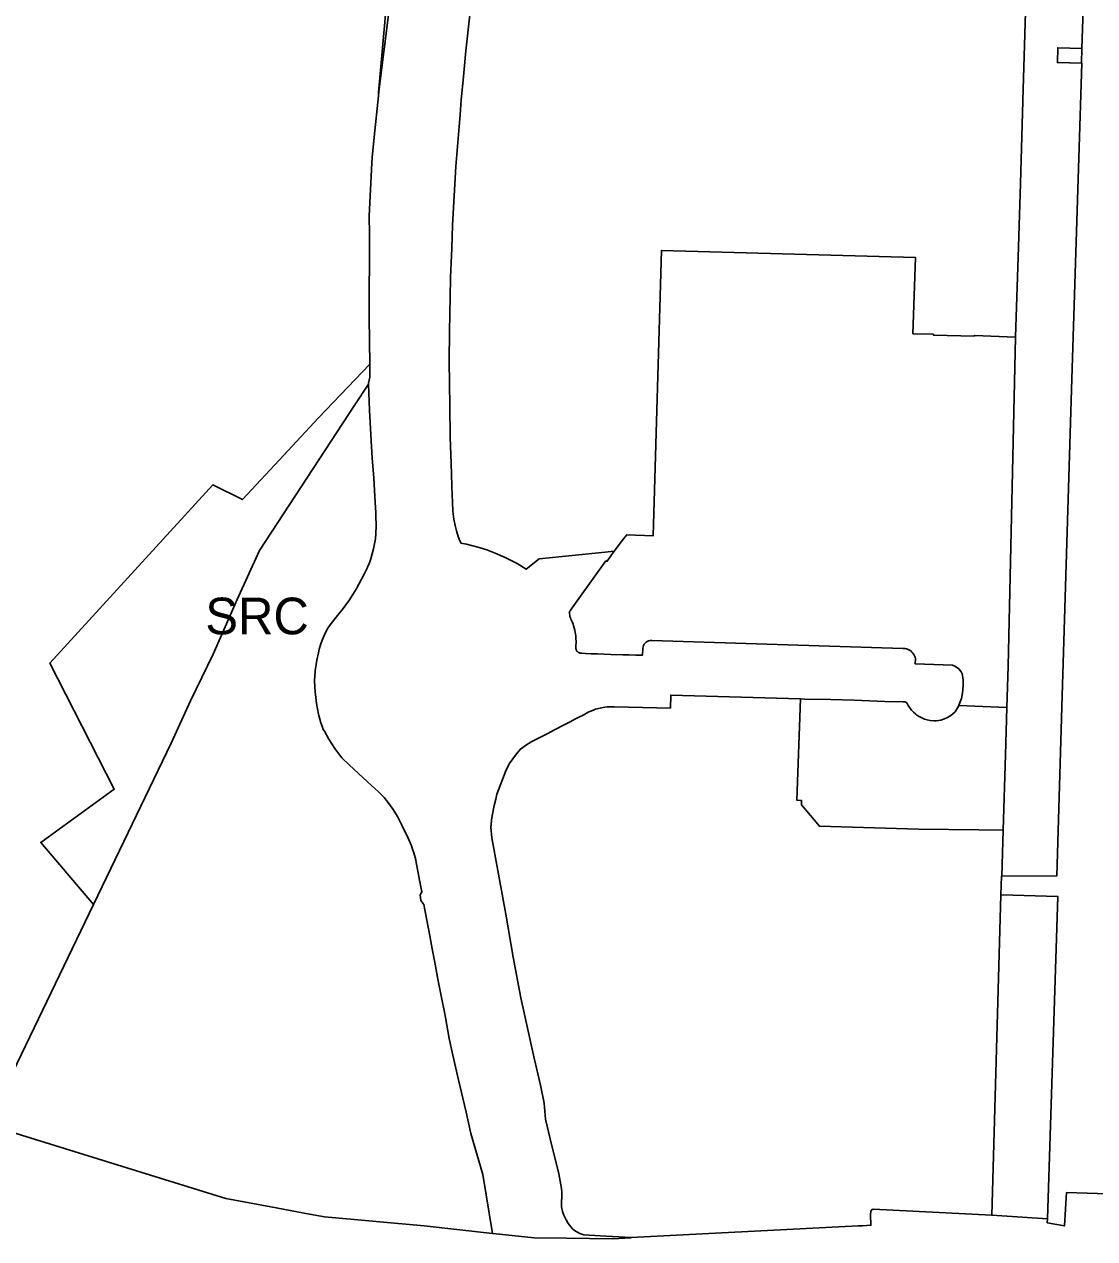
# Model space of a CAD drawing. Extents: x 598968 to 613553, y 4409678 to 4430833.
# Drawn here: x 606841.5 to 607191.8, y 4414875.8 to 4415273.1 of the extents above; entities that cross this region are included whole.
import ezdxf

# ---------------------------------------------------------------- set-up
doc = ezdxf.new("R2010")
doc.units = 0
for name, color, linetype in [('1', 7, 'Continuous'), ('Nucli Rural', 7, 'Continuous'), ('Sòl Rústic Comú', 7, 'Continuous')]:
    doc.layers.add(name, color=color, linetype=linetype)

msp = doc.modelspace()

# ---------------------------------------------------------------- linework, layer by layer
at = {"layer": '1'}
for points in [[(607188.9854, 4415307.5895), (607187.6479, 4415265.1867), (607187.498, 4415260.3611), (607187.4972, 4415260.3567), (607187.5738, 4415260.3543), (607184.3641, 4415157.1073), (607181.1888, 4415053.379), (607179.389, 4414994.4797), (607161.42, 4414994.3905), (607161.3258, 4414994.3939), (607161.1496, 4414988.3133), (607161.2899, 4414988.3072), (607179.719, 4414987.7597), (607176.3789, 4414882.269), (607176.297, 4414881.0231), (607181.9406, 4414879.966), (607182.6109, 4414890.8858), (607290.4887, 4414887.464), (607335.4954, 4414886.0365), (607419.8931, 4414883.3596), (607565.895, 4414878.7285), (607599.3601, 4414877.8385), (607611.7702, 4414878.0005)], [(607169.2681, 4415280.6812), (607168.4532, 4415251.8865), (607167.5033, 4415221.0818), (607166.8684, 4415200.317), (607165.949, 4415170.8074), (607163.5205, 4415063.1264), (607163.099, 4415049.5587), (607162.6128, 4415034.1474), (607161.8325, 4415009.4194), (607161.42, 4414994.3905), (607179.389, 4414994.4797), (607181.1888, 4415053.379), (607184.3641, 4415157.1073), (607187.5738, 4415260.3543), (607187.4972, 4415260.3567), (607179.6062, 4415260.606), (607179.757, 4415265.3763), (607179.7587, 4415265.4305), (607187.6479, 4415265.1867), (607188.9854, 4415307.5895)], [(606987.3003, 4415276.2429), (606986.0204, 4415264.463), (606985.1004, 4415254.8531), (606984.5105, 4415248.3832), (606984.0905, 4415243.5532), (606983.7705, 4415239.6632), (606983.3605, 4415234.4333), (606982.7706, 4415226.6034), (606982.3806, 4415220.8634), (606981.6607, 4415207.3836), (606981.3607, 4415199.8936), (606981.0307, 4415190.2437), (606980.8507, 4415183.7538), (606980.7408, 4415178.5039), (606980.6108, 4415172.4039), (606980.5508, 4415163.154), (606980.6309, 4415155.3841), (606980.7209, 4415148.3842), (606980.9109, 4415137.8843), (606981.1509, 4415129.5445), (606981.411, 4415122.1446), (606981.531, 4415119.0446), (606981.611, 4415116.9046), (606981.761, 4415113.8047), (606982.071, 4415111.1747), (606982.481, 4415109.1147), (606982.911, 4415107.4148), (606983.521, 4415105.5048), (606984.061, 4415104.1148), (606984.451, 4415103.3348), (606984.941, 4415103.2448), (606986.171, 4415103.0249), (606987.881, 4415102.6449), (606990.3909, 4415101.975), (606992.9109, 4415101.155), (606995.6109, 4415100.1151), (606998.8461, 4415098.7021), (607002.7708, 4415096.6752), (607005.7507, 4415094.8453), (607009.9707, 4415098.2554), (607031.5791, 4415100.4001), (607034.597, 4415100.6996), (607037.6303, 4415104.7877), (607038.6603, 4415106.1258), (607047.3402, 4415105.786), (607049.9897, 4415199.1654), (607133.1528, 4415196.847), (607132.3438, 4415171.892), (607139.0369, 4415171.7085), (607139.0289, 4415171.4169), (607152.4487, 4415171.127), (607152.4548, 4415171.1269), (607152.4592, 4415171.3071), (607165.949, 4415170.8074), (607166.8684, 4415200.317), (607167.5033, 4415221.0818), (607168.4532, 4415251.8865), (607169.2681, 4415280.6812)], [(606960.674, 4415276.2616), (606957.5578, 4415251.117), (606957.4096, 4415249.6992), (606956.0006, 4415236.2217), (606955.3014, 4415229.5332), (606955.2148, 4415227.737), (606954.3795, 4415210.4034), (606954.3794, 4415210.3958), (606954.4195, 4415204.4435), (606954.3297, 4415177.0941), (606954.5355, 4415161.8965), (606954.5923, 4415157.6998), (606954.1596, 4415155.6941), (606954.1012, 4415155.4236), (606954.4618, 4415146.858), (606954.9788, 4415136.8756), (606955.3855, 4415131.2928), (606955.8696, 4415124.5718), (606956.3582, 4415116.612), (606956.5573, 4415113.3686), (606956.5763, 4415112.1961), (606956.6178, 4415109.1299), (606956.6296, 4415108.2538), (606956.5913, 4415107.2943), (606956.5513, 4415106.4543), (606956.3813, 4415104.7743), (606956.1313, 4415103.1143), (606955.8014, 4415101.4543), (606955.3814, 4415099.8243), (606954.8814, 4415098.2143), (606954.3014, 4415096.6343), (606954.0573, 4415096.0648), (606953.6992, 4415095.2293), (606952.7559, 4415093.1969), (606950.9468, 4415089.8986), (606950.0915, 4415088.3544), (606949.0115, 4415086.5944), (606947.9315, 4415084.8344), (606945.8415, 4415081.9344), (606944.4363, 4415080.2142), (606943.1682, 4415078.6475), (606941.6216, 4415076.6243), (606940.6016, 4415075.1843), (606939.6129, 4415073.1861), (606938.9717, 4415071.6643), (606938.5417, 4415070.4543), (606938.0326, 4415068.7104), (606937.7634, 4415067.4612), (606937.2617, 4415065.0544), (606936.7217, 4415061.6244), (606936.4918, 4415058.3144), (606936.6757, 4415054.6549), (606936.8842, 4415053.0201), (606937.1644, 4415050.9245), (606937.7718, 4415047.4446), (606937.8991, 4415046.9555), (606938.5318, 4415044.5246), (606938.9268, 4415043.4697), (606939.3218, 4415042.4147), (606939.6914, 4415041.7999), (606941.2068, 4415039.2797), (606943.0918, 4415036.1448), (606945.4617, 4415033.0749), (606947.7624, 4415030.7837), (606950.8321, 4415027.9795), (606953.803, 4415025.2931), (606957.4216, 4415022.0252), (606959.2516, 4415020.1253), (606960.4807, 4415018.6136), (606962.2316, 4415016.2754), (606963.5816, 4415013.9154), (606964.9977, 4415011.0872), (606967.1216, 4415006.8456), (606967.5345, 4415005.8616), (606968.1916, 4415004.2956), (606968.4383, 4415003.5651), (606968.9516, 4415002.0457), (606969.5783, 4414999.7039), (606969.7808, 4414998.8366), (606970.3883, 4414995.4618), (606970.8377, 4414993.1209), (606971.5916, 4414989.3159), (606971.0916, 4414988.2559), (606971.2316, 4414986.4259), (606972.2416, 4414985.1659), (606974.1777, 4414974.9371), (606975.0262, 4414970.669), (606975.9712, 4414965.6414), (606976.8771, 4414960.7487), (606978.0416, 4414954.7564), (606978.9778, 4414949.8629), (606979.2976, 4414948.1417), (606980.5617, 4414941.3366), (606981.7665, 4414935.8791), (606983.4878, 4414928.2358), (606986.0721, 4414917.2082), (606987.6517, 4414910.1671), (606991.571, 4414896.7591), (606994.7233, 4414877.544), (606994.9516, 4414877.5192), (606994.9572, 4414877.5186), (606994.9936, 4414877.5155), (607008.3144, 4414876.0675), (607018.9499, 4414875.9542), (607034.0438, 4414875.7935), (607040.1423, 4414876.0946), (607040.0811, 4414876.1784), (607029.9388, 4414876.7493), (607024.6013, 4414877.1031), (607023.3213, 4414877.5081), (607022.3413, 4414877.9981), (607021.8813, 4414878.298), (607021.0214, 4414878.968), (607020.4464, 4414879.563), (607019.9214, 4414880.198), (607019.3614, 4414881.038), (607018.8414, 4414881.918), (607018.5014, 4414882.6029), (607018.0864, 4414883.5329), (607017.6514, 4414884.7279), (607017.2814, 4414886.2279), (607017.4614, 4414891.1578), (607017.278, 4414892.2142), (607016.4413, 4414897.0377), (607013.6413, 4414908.4776), (607012.1213, 4414914.8575), (607011.5913, 4414920.1174), (607010.3813, 4414926.0073), (607008.4121, 4414934.8347), (607004.0013, 4414954.6069), (607001.4713, 4414967.8967), (606999.0817, 4414981.9763), (606994.4912, 4415006.9461), (606994.2112, 4415010.3961), (606994.5312, 4415013.566), (606995.3168, 4415017.5394), (606995.7631, 4415019.6411), (606996.1712, 4415021.276), (606999.1111, 4415028.8659), (607000.2311, 4415031.2059), (607002.591, 4415034.4859), (607003.881, 4415035.9759), (607005.501, 4415037.176), (607007.6509, 4415038.456), (607009.3262, 4415039.3216), (607011.5409, 4415040.466), (607012.8369, 4415041.1303), (607015.0667, 4415042.273), (607018.1358, 4415043.8961), (607020.3207, 4415045.0661), (607021.6457, 4415045.7362), (607022.9707, 4415046.4062), (607024.3507, 4415047.1312), (607026.3007, 4415048.1262), (607027.7406, 4415048.7462), (607028.4606, 4415048.9963), (607029.9706, 4415049.4063), (607031.5006, 4415049.6863), (607032.2606, 4415049.7663), (607034.6635, 4415049.7976), (607052.9403, 4415049.3867), (607053.0503, 4415053.6467), (607095.4748, 4415052.3825), (607095.4903, 4415052.382), (607096.8198, 4415052.3375), (607105.4072, 4415052.1582), (607113.1527, 4415051.9407), (607123.1334, 4415051.5884), (607129.151, 4415051.4161), (607129.7894, 4415051.3981), (607130.0394, 4415051.2931), (607130.2994, 4415051.0781), (607130.7494, 4415050.2481), (607131.2794, 4415049.4582), (607131.8794, 4415048.7182), (607132.5394, 4415048.0382), (607133.2494, 4415047.4182), (607133.6344, 4415047.1382), (607134.4294, 4415046.6182), (607135.2644, 4415046.1733), (607136.1343, 4415045.8033), (607137.0393, 4415045.5133), (607137.9643, 4415045.3033), (607139.2093, 4415045.1983), (607139.9793, 4415045.2384), (607140.7593, 4415045.3384), (607141.5193, 4415045.4984), (607142.6243, 4415045.8634), (607143.6893, 4415046.3384), (607144.6892, 4415046.9484), (607145.3092, 4415047.4084), (607146.1792, 4415048.1884), (607146.9542, 4415049.4834), (607147.3592, 4415050.2984), (607147.8192, 4415051.4084), (607148.1892, 4415052.5584), (607148.4692, 4415053.7384), (607148.6692, 4415055.2584), (607148.7592, 4415057.1184), (607148.7291, 4415058.5184), (607148.5791, 4415060.0584), (607148.3991, 4415060.6483), (607148.1391, 4415061.2183), (607147.3892, 4415062.1983), (607146.9192, 4415062.6083), (607146.0976, 4415063.0758), (607145.2879, 4415063.4121), (607133.121, 4415063.8779), (607133.1393, 4415065.498), (607133.0393, 4415066.008), (607132.8693, 4415066.488), (607132.6393, 4415066.948), (607132.3493, 4415067.368), (607132.0093, 4415067.748), (607131.6293, 4415068.0879), (607131.1993, 4415068.3779), (607130.7393, 4415068.6079), (607130.2593, 4415068.7679), (607129.7593, 4415068.8779), (607129.0401, 4415068.925), (607046.8703, 4415071.5613), (607046.6503, 4415071.5663), (607046.2003, 4415071.5063), (607045.7803, 4415071.3863), (607045.3703, 4415071.1963), (607045.0004, 4415070.9463), (607044.9133, 4415070.8671), (607044.6704, 4415070.6463), (607044.3904, 4415070.2963), (607044.1604, 4415069.9063), (607044.0004, 4415069.4963), (607043.8963, 4415068.9968), (607043.7704, 4415066.6663), (607041.6879, 4415066.7174), (607039.4792, 4415066.7716), (607037.4312, 4415066.8218), (607033.4141, 4415066.9203), (607029.0685, 4415067.0983), (607027.014, 4415067.1882), (607025.1942, 4415067.2679), (607024.009, 4415067.3198), (607023.6406, 4415067.336), (607023.5256, 4415067.356), (607023.3593, 4415067.3916), (607023.1806, 4415067.4459), (607022.9606, 4415067.5459), (607022.8606, 4415067.6109), (607022.7606, 4415067.6759), (607022.6656, 4415067.7559), (607022.5706, 4415067.8359), (607022.4906, 4415067.9259), (607022.379, 4415068.0587), (607022.2706, 4415068.2059), (607022.1606, 4415068.4259), (607022.0806, 4415068.6459), (607022.0306, 4415068.8859), (607022.0206, 4415069.0059), (607022.0256, 4415069.4559), (607022.0517, 4415070.0131), (607022.0806, 4415070.6059), (607022.0806, 4415071.4259), (607022.0539, 4415071.9721), (607022.0148, 4415072.548), (607021.9706, 4415073.0659), (607021.8863, 4415073.642), (607021.7756, 4415074.2908), (607021.65, 4415074.9087), (607021.4731, 4415075.6245), (607021.2806, 4415076.2858), (607021.0809, 4415076.8626), (607020.8606, 4415077.4458), (607020.603, 4415078.0631), (607020.408, 4415078.4931), (607020.2406, 4415078.8958), (607020.0906, 4415079.3958), (607020.0106, 4415079.7258), (607019.9206, 4415080.3207), (607019.9006, 4415080.5857), (607019.9306, 4415080.8357), (607019.9806, 4415081.0057), (607020.1256, 4415081.2707), (607020.8036, 4415082.2082), (607023.0175, 4415085.2679), (607031.8604, 4415097.5658), (607032.1604, 4415097.4158), (607034.597, 4415100.6996), (607031.5791, 4415100.4001), (607009.9707, 4415098.2554), (607005.7507, 4415094.8453), (607002.7708, 4415096.6752), (606998.8461, 4415098.7021), (606995.6109, 4415100.1151), (606992.9109, 4415101.155), (606990.3909, 4415101.975), (606987.881, 4415102.6449), (606986.171, 4415103.0249), (606984.941, 4415103.2448), (606984.451, 4415103.3348), (606984.061, 4415104.1148), (606983.521, 4415105.5048), (606982.911, 4415107.4148), (606982.481, 4415109.1147), (606982.071, 4415111.1747), (606981.761, 4415113.8047), (606981.611, 4415116.9046), (606981.531, 4415119.0446), (606981.411, 4415122.1446), (606981.1509, 4415129.5445), (606980.9109, 4415137.8843), (606980.7209, 4415148.3842), (606980.6309, 4415155.3841), (606980.5508, 4415163.154), (606980.6108, 4415172.4039), (606980.7408, 4415178.5039), (606980.8507, 4415183.7538), (606981.0307, 4415190.2437), (606981.3607, 4415199.8936), (606981.6607, 4415207.3836), (606982.3806, 4415220.8634), (606982.7706, 4415226.6034), (606983.3605, 4415234.4333), (606983.7705, 4415239.6632), (606984.0905, 4415243.5532), (606984.5105, 4415248.3832), (606985.1004, 4415254.8531), (606986.0204, 4415264.463), (606987.3003, 4415276.2429)], [(606837.3806, 4414910.6047), (606885.9037, 4414895.5692), (606907.4318, 4414888.8984), (606922.1421, 4414886.1845), (606934.8285, 4414883.8438), (606939.7011, 4414882.9448), (606972.3815, 4414879.9715), (606994.7233, 4414877.544), (606991.571, 4414896.7591), (606987.6517, 4414910.1671), (606986.0721, 4414917.2082), (606983.4878, 4414928.2358), (606981.7665, 4414935.8791), (606980.5617, 4414941.3366), (606979.2976, 4414948.1417), (606978.9778, 4414949.8629), (606978.0416, 4414954.7564), (606976.8771, 4414960.7487), (606975.9712, 4414965.6414), (606975.0262, 4414970.669), (606974.1777, 4414974.9371), (606972.2416, 4414985.1659), (606971.2316, 4414986.4259), (606971.0916, 4414988.2559), (606971.5916, 4414989.3159), (606970.8377, 4414993.1209), (606970.3883, 4414995.4618), (606969.7808, 4414998.8366), (606969.5783, 4414999.7039), (606968.9516, 4415002.0457), (606968.4383, 4415003.5651), (606968.1916, 4415004.2956), (606967.5345, 4415005.8616), (606967.1216, 4415006.8456), (606964.9977, 4415011.0872), (606963.5816, 4415013.9154), (606962.2316, 4415016.2754), (606960.4807, 4415018.6136), (606959.2516, 4415020.1253), (606957.4216, 4415022.0252), (606953.803, 4415025.2931), (606950.8321, 4415027.9795), (606947.7624, 4415030.7837), (606945.4617, 4415033.0749), (606943.0918, 4415036.1448), (606941.2068, 4415039.2797), (606939.6914, 4415041.7999), (606939.3218, 4415042.4147), (606938.9268, 4415043.4697), (606938.5318, 4415044.5246), (606937.8991, 4415046.9555), (606937.7718, 4415047.4446), (606937.1644, 4415050.9245), (606936.8842, 4415053.0201), (606936.6757, 4415054.6549), (606936.4918, 4415058.3144), (606936.7217, 4415061.6244), (606937.2617, 4415065.0544), (606937.7634, 4415067.4612), (606938.0326, 4415068.7104), (606938.5417, 4415070.4543), (606938.9717, 4415071.6643), (606939.6129, 4415073.1861), (606940.6016, 4415075.1843), (606941.6216, 4415076.6243), (606943.1682, 4415078.6475), (606944.4363, 4415080.2142), (606945.8415, 4415081.9344), (606947.9315, 4415084.8344), (606949.0115, 4415086.5944), (606950.0915, 4415088.3544), (606950.9468, 4415089.8986), (606952.7559, 4415093.1969), (606953.6992, 4415095.2293), (606954.0573, 4415096.0648), (606954.3014, 4415096.6343), (606954.8814, 4415098.2143), (606955.3814, 4415099.8243), (606955.8014, 4415101.4543), (606956.1313, 4415103.1143), (606956.3813, 4415104.7743), (606956.5513, 4415106.4543), (606956.5913, 4415107.2943), (606956.6296, 4415108.2538), (606956.6178, 4415109.1299), (606956.5763, 4415112.1961), (606956.5573, 4415113.3686), (606956.3582, 4415116.612), (606955.8696, 4415124.5718), (606955.3855, 4415131.2928), (606954.9788, 4415136.8756), (606954.4618, 4415146.858), (606954.1012, 4415155.4236), (606949.6528, 4415148.6209), (606918.4724, 4415100.9387), (606911.1132, 4415084.9251), (606903.2417, 4415067.0447), (606895.8753, 4415051.7675), (606889.504, 4415037.9035), (606864.0744, 4414985.1657), (606829.3253, 4414913.1007)]]:
    msp.add_lwpolyline(points, dxfattribs=at)
for points in [[(607187.6479, 4415265.1867), (607179.7587, 4415265.4305), (607179.757, 4415265.3763), (607179.6062, 4415260.606), (607187.4972, 4415260.3567), (607187.498, 4415260.3611)], [(607165.949, 4415170.8074), (607152.4592, 4415171.3071), (607152.4548, 4415171.1269), (607152.4487, 4415171.127), (607139.0289, 4415171.4169), (607139.0369, 4415171.7085), (607132.3438, 4415171.892), (607133.1528, 4415196.847), (607049.9897, 4415199.1654), (607047.3402, 4415105.786), (607038.6603, 4415106.1258), (607037.6303, 4415104.7877), (607034.597, 4415100.6996), (607032.1604, 4415097.4158), (607031.8604, 4415097.5658), (607023.0175, 4415085.2679), (607020.8036, 4415082.2082), (607020.1256, 4415081.2707), (607019.9806, 4415081.0057), (607019.9306, 4415080.8357), (607019.9006, 4415080.5857), (607019.9206, 4415080.3207), (607020.0106, 4415079.7258), (607020.0906, 4415079.3958), (607020.2406, 4415078.8958), (607020.408, 4415078.4931), (607020.603, 4415078.0631), (607020.8606, 4415077.4458), (607021.0809, 4415076.8626), (607021.2806, 4415076.2858), (607021.4731, 4415075.6245), (607021.65, 4415074.9087), (607021.7756, 4415074.2908), (607021.8863, 4415073.642), (607021.9706, 4415073.0659), (607022.0148, 4415072.548), (607022.0539, 4415071.9721), (607022.0806, 4415071.4259), (607022.0806, 4415070.6059), (607022.0517, 4415070.0131), (607022.0256, 4415069.4559), (607022.0206, 4415069.0059), (607022.0306, 4415068.8859), (607022.0806, 4415068.6459), (607022.1606, 4415068.4259), (607022.2706, 4415068.2059), (607022.379, 4415068.0587), (607022.4906, 4415067.9259), (607022.5706, 4415067.8359), (607022.6656, 4415067.7559), (607022.7606, 4415067.6759), (607022.8606, 4415067.6109), (607022.9606, 4415067.5459), (607023.1806, 4415067.4459), (607023.3593, 4415067.3916), (607023.5256, 4415067.356), (607023.6406, 4415067.336), (607024.009, 4415067.3198), (607025.1942, 4415067.2679), (607027.014, 4415067.1882), (607029.0685, 4415067.0983), (607033.4141, 4415066.9203), (607037.4312, 4415066.8218), (607039.4792, 4415066.7716), (607041.6879, 4415066.7174), (607043.7704, 4415066.6663), (607043.8963, 4415068.9968), (607044.0004, 4415069.4963), (607044.1604, 4415069.9063), (607044.3904, 4415070.2963), (607044.6704, 4415070.6463), (607044.9133, 4415070.8671), (607045.0004, 4415070.9463), (607045.3703, 4415071.1963), (607045.7803, 4415071.3863), (607046.2003, 4415071.5063), (607046.6503, 4415071.5663), (607046.8703, 4415071.5613), (607129.0401, 4415068.925), (607129.7593, 4415068.8779), (607130.2593, 4415068.7679), (607130.7393, 4415068.6079), (607131.1993, 4415068.3779), (607131.6293, 4415068.0879), (607132.0093, 4415067.748), (607132.3493, 4415067.368), (607132.6393, 4415066.948), (607132.8693, 4415066.488), (607133.0393, 4415066.008), (607133.1393, 4415065.498), (607133.121, 4415063.8779), (607145.2879, 4415063.4121), (607146.0976, 4415063.0758), (607146.9192, 4415062.6083), (607147.3892, 4415062.1983), (607148.1391, 4415061.2183), (607148.3991, 4415060.6483), (607148.5791, 4415060.0584), (607148.7291, 4415058.5184), (607148.7592, 4415057.1184), (607148.6692, 4415055.2584), (607148.4692, 4415053.7384), (607148.1892, 4415052.5584), (607147.8192, 4415051.4084), (607147.3592, 4415050.2984), (607163.099, 4415049.5587), (607163.5205, 4415063.1264)], [(607095.4903, 4415052.382), (607095.4748, 4415052.3825), (607053.0503, 4415053.6467), (607052.9403, 4415049.3867), (607034.6635, 4415049.7976), (607032.2606, 4415049.7663), (607031.5006, 4415049.6863), (607029.9706, 4415049.4063), (607028.4606, 4415048.9963), (607027.7406, 4415048.7462), (607026.3007, 4415048.1262), (607024.3507, 4415047.1312), (607022.9707, 4415046.4062), (607021.6457, 4415045.7362), (607020.3207, 4415045.0661), (607018.1358, 4415043.8961), (607015.0667, 4415042.273), (607012.8369, 4415041.1303), (607011.5409, 4415040.466), (607009.3262, 4415039.3216), (607007.6509, 4415038.456), (607005.501, 4415037.176), (607003.881, 4415035.9759), (607002.591, 4415034.4859), (607000.2311, 4415031.2059), (606999.1111, 4415028.8659), (606996.1712, 4415021.276), (606995.7631, 4415019.6411), (606995.3168, 4415017.5394), (606994.5312, 4415013.566), (606994.2112, 4415010.3961), (606994.4912, 4415006.9461), (606999.0817, 4414981.9763), (607001.4713, 4414967.8967), (607004.0013, 4414954.6069), (607008.4121, 4414934.8347), (607010.3813, 4414926.0073), (607011.5913, 4414920.1174), (607012.1213, 4414914.8575), (607013.6413, 4414908.4776), (607016.4413, 4414897.0377), (607017.278, 4414892.2142), (607017.4614, 4414891.1578), (607017.2814, 4414886.2279), (607017.6514, 4414884.7279), (607018.0864, 4414883.5329), (607018.5014, 4414882.6029), (607018.8414, 4414881.918), (607019.3614, 4414881.038), (607019.9214, 4414880.198), (607020.4464, 4414879.563), (607021.0214, 4414878.968), (607021.8813, 4414878.298), (607022.3413, 4414877.9981), (607023.3213, 4414877.5081), (607024.6013, 4414877.1031), (607029.9388, 4414876.7493), (607040.0811, 4414876.1784), (607114.362, 4414879.9578), (607115.8374, 4414880.0452), (607118.581, 4414880.2079), (607118.4135, 4414883.7498), (607118.5802, 4414884.7898), (607118.9601, 4414885.3298), (607119.3002, 4414885.4754), (607158.1106, 4414883.4951), (607161.1496, 4414988.3133), (607161.3258, 4414994.3939), (607161.42, 4414994.3905), (607161.8325, 4415009.4194), (607153.8688, 4415009.5256), (607134.1595, 4415009.7887), (607101.7199, 4415010.758), (607095.8799, 4415017.7479), (607095.8629, 4415019.1781), (607095.5117, 4415019.1899), (607094.3809, 4415019.2277)], [(607147.3592, 4415050.2984), (607146.9542, 4415049.4834), (607146.1792, 4415048.1884), (607145.3092, 4415047.4084), (607144.6892, 4415046.9484), (607143.6893, 4415046.3384), (607142.6243, 4415045.8634), (607141.5193, 4415045.4984), (607140.7593, 4415045.3384), (607139.9793, 4415045.2384), (607139.2093, 4415045.1983), (607137.9643, 4415045.3033), (607137.0393, 4415045.5133), (607136.1343, 4415045.8033), (607135.2644, 4415046.1733), (607134.4294, 4415046.6182), (607133.6344, 4415047.1382), (607133.2494, 4415047.4182), (607132.5394, 4415048.0382), (607131.8794, 4415048.7182), (607131.2794, 4415049.4582), (607130.7494, 4415050.2481), (607130.2994, 4415051.0781), (607130.0394, 4415051.2931), (607129.7894, 4415051.3981), (607129.151, 4415051.4161), (607123.1334, 4415051.5884), (607113.1527, 4415051.9407), (607105.4072, 4415052.1582), (607096.8198, 4415052.3375), (607095.4903, 4415052.382), (607094.3809, 4415019.2277), (607095.5117, 4415019.1899), (607095.8629, 4415019.1781), (607095.8799, 4415017.7479), (607101.7199, 4415010.758), (607134.1595, 4415009.7887), (607153.8688, 4415009.5256), (607161.8325, 4415009.4194), (607162.6128, 4415034.1474), (607163.099, 4415049.5587)], [(607176.3789, 4414882.269), (607179.719, 4414987.7597), (607161.2899, 4414988.3072), (607161.1496, 4414988.3133), (607158.1106, 4414883.4951)]]:
    msp.add_lwpolyline(points, close=True, dxfattribs=at)
at = {"layer": 'Nucli Rural'}
msp.add_lwpolyline([(606829.3253, 4414913.1007), (606864.0744, 4414985.1657), (606846.8619, 4415005.462), (606870.9315, 4415022.8522), (606849.8215, 4415064.1414), (606903.1507, 4415122.4416), (606912.6953, 4415117.7026), (606912.8847, 4415117.6086), (606924.9291, 4415130.5344), (606937.7695, 4415144.3142), (606954.5355, 4415161.8965), (606954.3297, 4415177.0941), (606954.4195, 4415204.4435), (606954.3794, 4415210.3958), (606954.3795, 4415210.4034), (606955.2148, 4415227.737), (606955.3014, 4415229.5332), (606956.0006, 4415236.2217), (606957.4096, 4415249.6992), (606957.4571, 4415250.7986), (606963.1893, 4415315.309)], dxfattribs=at)
at = {"layer": 'Sòl Rústic Comú'}
for points in [[(606983.1958, 4415398.548), (606970.5889, 4415398.5802), (606963.1893, 4415315.309), (606957.4571, 4415250.7986), (606957.4096, 4415249.6992), (606957.5578, 4415251.117), (606960.674, 4415276.2616), (606961.2987, 4415281.302), (606961.7192, 4415283.8504), (606967.3403, 4415317.913), (606973.225, 4415353.5729), (606973.2368, 4415353.641), (606978.2513, 4415379.9121), (606982.9433, 4415397.5965)], [(606954.1012, 4415155.4236), (606954.1596, 4415155.6941), (606954.5923, 4415157.6998), (606954.5355, 4415161.8965), (606937.7695, 4415144.3142), (606924.9291, 4415130.5344), (606912.8847, 4415117.6086), (606912.6953, 4415117.7026), (606903.1507, 4415122.4416), (606849.8215, 4415064.1414), (606870.9315, 4415022.8522), (606846.8619, 4415005.462), (606864.0744, 4414985.1657), (606889.504, 4415037.9035), (606895.8753, 4415051.7675), (606903.2417, 4415067.0447), (606911.1132, 4415084.9251), (606918.4724, 4415100.9387), (606949.6528, 4415148.6209)]]:
    msp.add_lwpolyline(points, close=True, dxfattribs=at)
msp.add_lwpolyline([(607290.4887, 4414887.464), (607182.6109, 4414890.8858), (607181.9406, 4414879.966), (607176.297, 4414881.0231), (607176.3789, 4414882.269), (607158.1106, 4414883.4951), (607119.3002, 4414885.4754), (607118.9601, 4414885.3298), (607118.5802, 4414884.7898), (607118.4135, 4414883.7498), (607118.581, 4414880.2079), (607115.8374, 4414880.0452), (607114.362, 4414879.9578), (607040.0811, 4414876.1784), (607040.1423, 4414876.0946), (607034.0438, 4414875.7935), (607018.9499, 4414875.9542), (607008.3144, 4414876.0675), (606994.9936, 4414877.5155), (606994.9572, 4414877.5186), (606994.9516, 4414877.5192), (606994.7233, 4414877.544), (606972.3815, 4414879.9715), (606939.7011, 4414882.9448), (606934.8285, 4414883.8438), (606922.1421, 4414886.1845), (606907.4318, 4414888.8984), (606885.9037, 4414895.5692), (606837.3806, 4414910.6047)], dxfattribs=at)

# ---------------------------------------------------------------- texts
msp.add_text('SRC', height=12, dxfattribs=at).set_placement((606900.7271, 4415073.5311))

doc.saveas('drawing.dxf')
